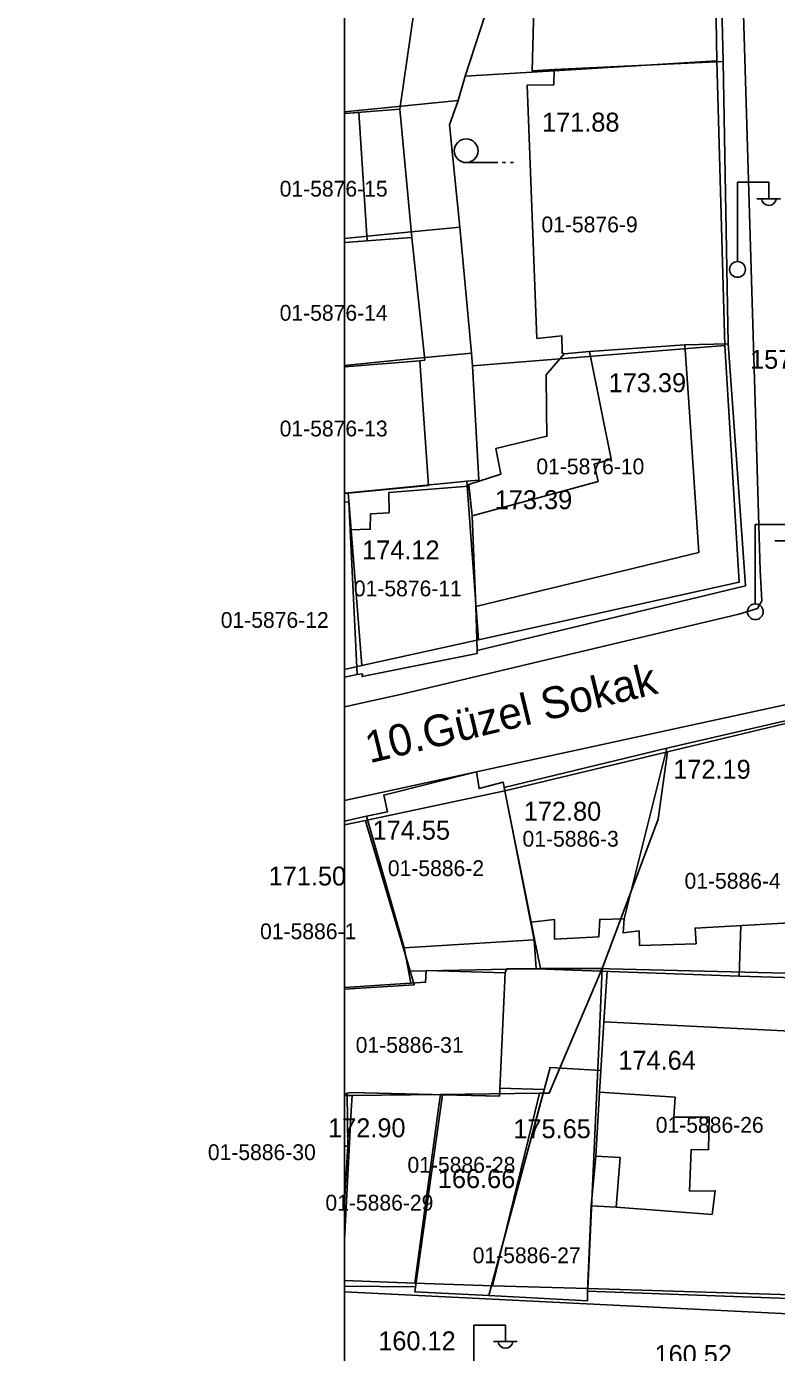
# Model space of a CAD drawing. Extents: x 419101 to 420177, y 4451541 to 4452254.
# Drawn here: x 419577.7 to 419625.2, y 4451596.3 to 4451680.3 of the extents above; entities that cross this region are included whole.
import ezdxf

# ---------------------------------------------------------------- set-up
doc = ezdxf.new("R2010")
doc.units = 0
for name, color, linetype in [('0_ÖNERİ_LEJAND', 7, 'Continuous'), ('2_KADASTRO', 7, 'Continuous'), ('3_HALİHAZIR', 7, 'Continuous')]:
    doc.layers.add(name, color=color, linetype=linetype)

msp = doc.modelspace()

# ---------------------------------------------------------------- linework, layer by layer
at = {"layer": '0_ÖNERİ_LEJAND'}
msp.add_lwpolyline([(419137.568, 4451763.358), (419597.854, 4451763.358), (419597.854, 4451583.504), (419137.568, 4451583.504)], close=True, dxfattribs=at)
at = {"layer": '2_KADASTRO'}
for points in [[(419597.854, 4451674.897), (419597.854, 4451690.757)], [(419597.854, 4451690.757), (419603.269, 4451688.984), (419608.76, 4451687.186), (419608.172, 4451685.347), (419608.102, 4451685.128), (419608.043, 4451684.947), (419605.511, 4451677.15), (419605.056, 4451675.613), (419600.409, 4451675.151), (419597.854, 4451674.897)], [(419597.854, 4451674.897), (419600.409, 4451675.151), (419605.056, 4451675.613), (419604.504, 4451674.058), (419605.161, 4451667.592), (419601.004, 4451667.177), (419597.854, 4451666.863)], [(419597.854, 4451666.863), (419597.854, 4451674.897)], [(419597.854, 4451666.863), (419601.004, 4451667.177), (419605.161, 4451667.592), (419605.901, 4451659.608), (419601.601, 4451659.187), (419597.854, 4451658.82)], [(419597.854, 4451658.82), (419597.854, 4451666.863)], [(419597.854, 4451658.82), (419601.601, 4451659.187), (419605.901, 4451659.608), (419605.962, 4451658.806), (419606.37, 4451651.552), (419605.607, 4451651.477), (419602.201, 4451651.144), (419598.082, 4451650.741), (419597.854, 4451650.719)], [(419597.854, 4451650.719), (419597.854, 4451658.82)], [(419597.854, 4451650.719), (419598.082, 4451650.741), (419598.164, 4451649.704), (419598.944, 4451639.799), (419597.854, 4451639.558)], [(419597.854, 4451639.558), (419597.854, 4451650.719)], [(419597.854, 4451629.701), (419599.185, 4451629.975), (419599.252, 4451629.75), (419601.483, 4451622.235), (419602.014, 4451620.446), (419602.272, 4451619.576), (419597.854, 4451619.292)], [(419597.854, 4451619.292), (419597.854, 4451629.701)], [(419597.854, 4451619.292), (419602.272, 4451619.576), (419602.014, 4451620.446), (419610.278, 4451620.61), (419613.189, 4451620.601), (419614.189, 4451620.598), (419612.331, 4451616.239), (419610.828, 4451612.712), (419610.215, 4451612.704), (419603.933, 4451612.63), (419598.333, 4451612.564), (419597.854, 4451612.558)], [(419597.854, 4451612.558), (419597.854, 4451619.292)], [(419597.854, 4451603.403), (419598.283, 4451611.608), (419598.333, 4451612.564), (419603.933, 4451612.63), (419603.797, 4451611.584), (419602.312, 4451600.676), (419597.854, 4451600.83)], [(419597.854, 4451612.558), (419598.333, 4451612.564), (419598.283, 4451611.608), (419597.854, 4451603.403)], [(419597.854, 4451603.403), (419597.854, 4451612.558)], [(419597.854, 4451600.83), (419597.854, 4451603.403)]]:
    msp.add_lwpolyline(points, dxfattribs=at)
for points in [[(419605.511, 4451677.15), (419608.043, 4451684.947), (419608.102, 4451685.128), (419608.308, 4451685.143), (419610.275, 4451685.284), (419610.815, 4451685.318), (419621.32, 4451685.982), (419621.455, 4451678.12), (419611.477, 4451677.513)], [(419604.504, 4451674.058), (419605.056, 4451675.613), (419605.511, 4451677.15), (419611.477, 4451677.513), (419621.455, 4451678.12), (419621.951, 4451660.077), (419612.02, 4451659.288), (419605.962, 4451658.806), (419605.901, 4451659.608), (419605.161, 4451667.592)], [(419605.607, 4451651.477), (419606.37, 4451651.552), (419605.962, 4451658.806), (419612.02, 4451659.288), (419621.951, 4451660.077), (419622.855, 4451645.086), (419606.34, 4451641.435), (419605.693, 4451650.3)], [(419598.082, 4451650.741), (419602.201, 4451651.144), (419605.607, 4451651.477), (419605.693, 4451650.3), (419606.34, 4451641.435), (419598.944, 4451639.799), (419598.164, 4451649.704)], [(419614.189, 4451620.598), (419614.361, 4451621.058), (419615.141, 4451623.143), (419615.241, 4451623.409), (419617.731, 4451630.068), (419618.311, 4451634.33), (419628.875, 4451636.866), (419629.336, 4451636.976), (419629.337, 4451636.831), (419629.24, 4451623.994), (419629.212, 4451620.232), (419629.212, 4451620.226), (419614.652, 4451620.587)], [(419608.007, 4451631.867), (419618.311, 4451634.33), (419617.731, 4451630.068), (419615.241, 4451623.409), (419615.141, 4451623.143), (419614.361, 4451621.058), (419614.189, 4451620.598), (419613.189, 4451620.601), (419610.278, 4451620.61), (419609.883, 4451622.569), (419609.71, 4451623.428)], [(419599.185, 4451629.975), (419608.007, 4451631.867), (419609.71, 4451623.428), (419609.883, 4451622.569), (419610.278, 4451620.61), (419602.014, 4451620.446), (419601.483, 4451622.235), (419599.252, 4451629.75)], [(419607.232, 4451600.506), (419609.935, 4451611.56), (419610.215, 4451612.704), (419610.828, 4451612.712), (419612.331, 4451616.239), (419614.189, 4451620.598), (419614.009, 4451616.603), (419613.944, 4451615.169), (419613.273, 4451600.33)], [(419613.273, 4451600.33), (419613.944, 4451615.169), (419614.009, 4451616.603), (419614.189, 4451620.598), (419614.652, 4451620.587), (419629.212, 4451620.226), (419628.996, 4451615.845), (419628.922, 4451614.33), (419628.211, 4451599.87)], [(419602.312, 4451600.676), (419603.797, 4451611.584), (419603.933, 4451612.63), (419610.215, 4451612.704), (419609.935, 4451611.56), (419607.232, 4451600.506)]]:
    msp.add_lwpolyline(points, close=True, dxfattribs=at)
at = {"layer": '3_HALİHAZIR'}
for p, q in [((419605.564, 4451671.675), (419607.564, 4451671.675)), ((419607.864, 4451671.675), (419608.064, 4451671.675)), ((419608.364, 4451671.675), (419608.564, 4451671.675)), ((419622.747, 4451665.428), (419622.747, 4451670.428)), ((419622.747, 4451670.428), (419624.747, 4451670.428)), ((419624.747, 4451669.428), (419624.747, 4451670.428)), ((419623.987, 4451669.388), (419625.487, 4451669.388)), ((419623.873, 4451643.738), (419623.873, 4451648.738)), ((419623.873, 4451648.738), (419625.873, 4451648.738)), ((419625.113, 4451647.698), (419626.613, 4451647.698)), ((419606.056, 4451593.01), (419606.056, 4451598.01)), ((419606.056, 4451598.01), (419608.056, 4451598.01)), ((419608.056, 4451597.01), (419608.056, 4451598.01)), ((419607.296, 4451596.97), (419608.796, 4451596.97))]:
    msp.add_line(p, q, dxfattribs=at)
for points in [[(419621.226, 4451722.263), (419622.909, 4451688.819), (419623.893, 4451655.817)], [(419597.854, 4451690.217), (419597.854, 4451674.775)], [(419597.854, 4451674.775), (419601.369, 4451675.069), (419603.226, 4451687.93), (419597.854, 4451690.217)], [(419597.854, 4451666.612), (419602.114, 4451666.93), (419601.369, 4451675.069), (419597.854, 4451674.775)], [(419597.854, 4451674.775), (419598.758, 4451674.85), (419599.293, 4451666.72), (419597.854, 4451666.612)], [(419597.854, 4451666.612), (419597.854, 4451674.775)], [(419597.854, 4451674.775), (419597.854, 4451666.612)], [(419597.854, 4451658.73), (419602.637, 4451659.121), (419602.945, 4451659.156), (419602.114, 4451666.93), (419597.854, 4451666.612)], [(419597.854, 4451666.612), (419597.854, 4451658.73)], [(419622.481, 4451655.832), (419622.169, 4451660.2), (419619.429, 4451660.128), (419613.373, 4451659.714), (419611.77, 4451659.564), (419610.637, 4451658.216), (419610.662, 4451655.957)], [(419619.713, 4451655.861), (419619.429, 4451660.128), (419613.373, 4451659.714), (419614.14, 4451655.92)], [(419597.854, 4451658.73), (419602.637, 4451659.121), (419602.848, 4451656.039)], [(419602.848, 4451656.039), (419603.178, 4451651.214), (419597.854, 4451650.716)], [(419610.662, 4451655.957), (419610.68, 4451654.333), (419607.439, 4451653.551), (419607.765, 4451651.94), (419605.732, 4451651.277), (419605.938, 4451649.297), (419606.169, 4451643.544), (419606.265, 4451640.756), (419623.266, 4451644.859), (419622.481, 4451655.832)], [(419614.14, 4451655.92), (419614.756, 4451652.874), (419613.674, 4451652.555), (419613.928, 4451651.473), (419605.938, 4451649.297), (419606.169, 4451643.544), (419620.304, 4451646.965), (419619.713, 4451655.861)], [(419623.893, 4451655.817), (419624.19, 4451645.855)], [(419597.854, 4451639.075), (419598.651, 4451639.236), (419598.127, 4451650.183), (419597.854, 4451650.148)], [(419597.854, 4451650.148), (419597.854, 4451639.075)], [(419597.854, 4451637.184), (419601.493, 4451637.996), (419622.838, 4451643.057), (419624.02, 4451643.421), (419624.298, 4451643.9), (419624.19, 4451645.855)], [(419597.854, 4451631.258), (419634.521, 4451639.215)], [(419597.854, 4451629.933), (419599.252, 4451630.265), (419601.644, 4451621.92), (419602.067, 4451619.674), (419597.854, 4451619.397)], [(419597.854, 4451629.933), (419599.252, 4451630.265), (419601.644, 4451621.92), (419602.067, 4451619.674), (419597.854, 4451619.397)], [(419597.854, 4451619.397), (419597.854, 4451629.933)], [(419597.854, 4451619.397), (419597.854, 4451629.933)], [(419622.962, 4451623.327), (419622.871, 4451620.12), (419610.001, 4451620.587), (419609.877, 4451622.424)], [(419597.854, 4451619.397), (419602.995, 4451619.735), (419603.038, 4451620.48), (419608.029, 4451620.333), (419607.675, 4451612.513), (419598.284, 4451612.744), (419597.854, 4451612.671)], [(419610.001, 4451620.587), (419608.123, 4451620.575), (419608.029, 4451620.333)], [(419614.294, 4451617.228), (419614.497, 4451620.424)], [(419629.192, 4451619.934), (419622.871, 4451620.12)], [(419597.854, 4451612.671), (419597.854, 4451619.397)], [(419597.854, 4451605.843), (419598.056, 4451609.351), (419598.029, 4451612.701), (419598.284, 4451612.744), (419604.062, 4451612.602), (419602.347, 4451600.424), (419597.854, 4451600.472)], [(419597.854, 4451605.843), (419598.056, 4451609.351), (419597.854, 4451609.35)], [(419597.854, 4451609.35), (419597.854, 4451605.843)], [(419597.854, 4451600.472), (419597.854, 4451605.843)], [(419634.086, 4451598.316), (419597.854, 4451600.11)]]:
    msp.add_lwpolyline(points, dxfattribs=at)
for points in [[(419621.651, 4451685.953), (419621.843, 4451678.075), (419611.144, 4451677.578), (419609.738, 4451677.488), (419609.963, 4451685.434), (419610.407, 4451685.475)], [(419622.169, 4451660.2), (419621.843, 4451678.075), (419611.144, 4451677.578), (419611.117, 4451676.612), (419609.426, 4451676.574), (419610.045, 4451660.537), (419611.629, 4451660.688), (419611.64, 4451659.612), (419611.77, 4451659.564), (419613.373, 4451659.714), (419619.429, 4451660.128)], [(419606.265, 4451640.756), (419606.259, 4451640.558), (419598.97, 4451639.101), (419598.997, 4451639.276), (419598.651, 4451639.236), (419598.212, 4451648.413), (419599.487, 4451648.441), (419599.492, 4451649.409), (419600.68, 4451649.484), (419600.673, 4451650.759), (419605.743, 4451651.171), (419605.938, 4451649.297), (419606.169, 4451643.544)], [(419618.286, 4451634.574), (419628.997, 4451637.042), (419629.034, 4451623.669), (419620.073, 4451623.164), (419620.133, 4451622.174), (419616.555, 4451622.059), (419616.516, 4451622.983), (419615.504, 4451622.859), (419615.567, 4451623.761)], [(419607.975, 4451632.066), (419618.286, 4451634.574), (419615.567, 4451623.761), (419614.031, 4451623.719), (419613.978, 4451622.622), (419611.166, 4451622.463), (419611.158, 4451623.715), (419609.656, 4451623.547)], [(419599.252, 4451630.265), (419601.644, 4451621.92), (419609.877, 4451622.424), (419607.904, 4451632.424), (419606.38, 4451632.008), (419606.213, 4451633.067), (419600.341, 4451631.593), (419600.574, 4451630.533)], [(419614.015, 4451612.766), (419614.294, 4451617.228), (419629.491, 4451616.459), (419628.318, 4451599.605), (419613.259, 4451600.155), (419613.478, 4451605.562), (419615.076, 4451605.481), (419615.319, 4451608.63), (419613.79, 4451608.718)], [(419613.259, 4451600.155), (419613.242, 4451599.541), (419607.005, 4451599.878), (419610.879, 4451614.339), (419614.101, 4451614.139), (419614.015, 4451612.766), (419613.79, 4451608.718), (419613.478, 4451605.562)], [(419604.062, 4451612.602), (419602.305, 4451600.128), (419607.005, 4451599.878), (419610.503, 4451612.936), (419607.698, 4451613.023), (419607.675, 4451612.513)], [(419614.015, 4451612.766), (419613.79, 4451608.718), (419615.319, 4451608.63), (419615.076, 4451605.481), (419621.146, 4451605.019), (419621.342, 4451606.525), (419619.722, 4451606.507), (419619.819, 4451609.133), (419620.912, 4451609.123), (419620.971, 4451611.181), (419618.717, 4451611.181), (419618.797, 4451612.45)]]:
    msp.add_lwpolyline(points, close=True, dxfattribs=at)
for centre, radius in [((419605.564, 4451672.425), 0.75), ((419622.757, 4451664.904), 0.5), ((419623.883, 4451643.213), 0.5)]:
    msp.add_circle(centre, radius, dxfattribs=at)
for centre in [(419624.747, 4451669.432), (419608.056, 4451597.014)]:
    msp.add_arc(centre, 0.474, 184.83843, 355.14641, dxfattribs=at)

# ---------------------------------------------------------------- texts
at = {"layer": '2_KADASTRO'}
for s, p in [('01-5876-15', (419593.747, 4451669.52)), ('01-5876-9', (419610.334, 4451667.254)), ('01-5876-14', (419593.747, 4451661.655)), ('01-5876-13', (419593.747, 4451654.323)), ('01-5876-10', (419610.011, 4451651.923)), ('01-5876-11', (419598.449, 4451644.191)), ('01-5876-12', (419590.014, 4451642.192)), ('01-5886-3', (419609.136, 4451628.328)), ('01-5886-2', (419600.603, 4451626.462)), ('01-5886-4', (419619.399, 4451625.662)), ('01-5886-1', (419592.506, 4451622.463)), ('01-5886-31', (419598.564, 4451615.263)), ('01-5886-26', (419617.576, 4451610.198)), ('01-5886-30', (419589.196, 4451608.465)), ('01-5886-28', (419601.845, 4451607.665)), ('01-5886-29', (419596.646, 4451605.265)), ('01-5886-27', (419605.977, 4451601.932))]:
    msp.add_text(s, height=1, dxfattribs=at).set_placement(p)
at = {"layer": '3_HALİHAZIR'}
for s, p in [('171.88', (419610.369, 4451673.638)), ('173.39', (419614.591, 4451657.124)), ('173.39', (419607.376, 4451649.713)), ('174.12', (419598.97, 4451646.528)), ('172.19', (419618.686, 4451632.63)), ('172.80', (419609.212, 4451629.972)), ('174.55', (419599.634, 4451628.769)), ('171.50', (419593.048, 4451625.866)), ('174.64', (419615.208, 4451614.191)), ('172.90', (419596.814, 4451609.911)), ('175.65', (419608.554, 4451609.851)), ('166.66', (419603.77, 4451606.694))]:
    msp.add_text(s, height=1.2, dxfattribs=at).set_placement(p)
for s, height, rotation, p in [('157.89 ', 1.2, 359.99801, (419623.552, 4451658.608)), ('10.Güzel Sokak', 2, 13.62125, (419599.446, 4451633.604)), ('160.12 ', 1.2, 0.00203, (419599.993, 4451596.411)), ('160.52 ', 1.2, 0.00203, (419617.498, 4451595.547))]:
    msp.add_text(s, height=height, rotation=rotation, dxfattribs=at).set_placement(p)

doc.saveas('drawing.dxf')
